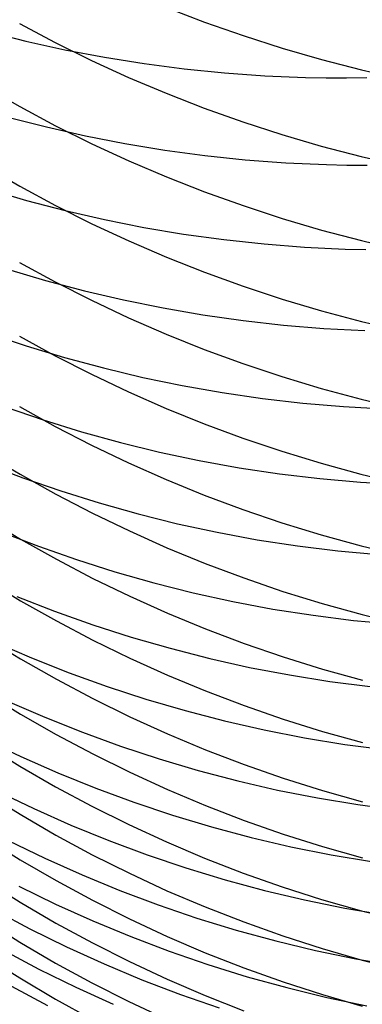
# Model space of a CAD drawing. Extents: x -383 to 1849, y -1185 to -529.
# Tile 460 of 656: x 446 to 450, y -1116 to -1104. Entities that reach past the tile are written whole.
import ezdxf

# ---------------------------------------------------------------- set-up
doc = ezdxf.new("R2010")
doc.units = 0
doc.layers.add('PREDEFINITO', color=7, linetype='CONTINUOUS')

msp = doc.modelspace()

# ---------------------------------------------------------------- linework, layer by layer
at = {"layer": 'PREDEFINITO'}
for p, q in [((447.838, -1104.176, 627.649), (448.288, -1104.349, 627.745)), ((446.102, -1104.368, 625.472), (446.524, -1104.591, 625.59)), ((448.288, -1104.349, 627.745), (448.743, -1104.51, 627.834)), ((445.721, -1104.46, 522.564), (446.178, -1104.574, 522.423)), ((448.743, -1104.51, 627.834), (449.204, -1104.658, 627.917)), ((446.178, -1104.574, 522.423), (446.639, -1104.676, 522.291)), ((446.524, -1104.591, 625.59), (446.954, -1104.803, 625.702)), ((446.639, -1104.676, 522.291), (447.104, -1104.764, 522.166)), ((449.204, -1104.658, 627.917), (449.669, -1104.793, 627.992)), ((446.954, -1104.803, 625.702), (447.391, -1105.003, 625.808)), ((447.104, -1104.764, 522.166), (447.574, -1104.839, 522.049)), ((447.574, -1104.839, 522.049), (448.047, -1104.901, 521.941)), ((449.669, -1104.793, 627.992), (450.139, -1104.914, 628.059)), ((448.047, -1104.901, 521.941), (448.523, -1104.949, 521.841)), ((448.523, -1104.949, 521.841), (449.001, -1104.983, 521.75)), ((449.001, -1104.983, 521.75), (449.481, -1105.003, 521.668)), ((450.139, -1104.914, 628.059), (450.612, -1105.023, 628.119)), ((447.391, -1105.003, 625.808), (447.834, -1105.191, 625.908)), ((449.481, -1105.003, 521.668), (449.722, -1105.008, 521.63)), ((449.722, -1105.008, 521.63), (449.963, -1105.009, 521.595)), ((449.963, -1105.009, 521.595), (450.205, -1105.006, 521.562)), ((445.693, -1105.112, 623.611), (446.107, -1105.349, 623.73)), ((447.834, -1105.191, 625.908), (448.284, -1105.366, 626)), ((446.107, -1105.349, 623.73), (446.529, -1105.574, 623.844)), ((448.284, -1105.366, 626), (448.74, -1105.529, 626.087)), ((445.963, -1105.472, 524.271), (446.42, -1105.589, 524.135)), ((448.74, -1105.529, 626.087), (449.201, -1105.679, 626.166)), ((446.42, -1105.589, 524.135), (446.882, -1105.693, 524.007)), ((446.529, -1105.574, 623.844), (446.958, -1105.788, 623.952)), ((449.201, -1105.679, 626.166), (449.666, -1105.815, 626.238)), ((446.882, -1105.693, 524.007), (447.348, -1105.784, 523.886)), ((446.958, -1105.788, 623.952), (447.395, -1105.989, 624.054)), ((447.348, -1105.784, 523.886), (447.818, -1105.862, 523.773)), ((447.818, -1105.862, 523.773), (448.291, -1105.926, 523.668)), ((449.666, -1105.815, 626.238), (450.136, -1105.939, 626.304)), ((447.395, -1105.989, 624.054), (447.838, -1106.178, 624.149)), ((448.291, -1105.926, 523.668), (448.767, -1105.976, 523.571)), ((448.767, -1105.976, 523.571), (449.246, -1106.012, 523.482)), ((449.246, -1106.012, 523.482), (449.727, -1106.033, 523.403)), ((449.727, -1106.033, 523.403), (449.968, -1106.039, 523.366)), ((449.968, -1106.039, 523.366), (450.209, -1106.041, 523.332)), ((450.136, -1105.939, 626.304), (450.61, -1106.048, 626.362)), ((445.693, -1106.051, 621.853), (446.107, -1106.29, 621.968)), ((447.838, -1106.178, 624.149), (448.288, -1106.355, 624.239)), ((445.734, -1106.326, 526.136), (446.186, -1106.458, 525.997)), ((446.107, -1106.29, 621.968), (446.529, -1106.517, 622.077)), ((448.288, -1106.355, 624.239), (448.743, -1106.519, 624.321)), ((446.186, -1106.458, 525.997), (446.643, -1106.577, 525.866)), ((446.529, -1106.517, 622.077), (446.958, -1106.733, 622.181)), ((446.643, -1106.577, 525.866), (447.104, -1106.683, 525.742)), ((448.743, -1106.519, 624.321), (449.204, -1106.67, 624.398)), ((446.958, -1106.733, 622.181), (447.395, -1106.936, 622.279)), ((447.104, -1106.683, 525.742), (447.571, -1106.776, 525.625)), ((449.204, -1106.67, 624.398), (449.669, -1106.808, 624.467)), ((447.571, -1106.776, 525.625), (448.04, -1106.855, 525.516)), ((449.669, -1106.808, 624.467), (450.139, -1106.932, 624.53)), ((447.395, -1106.936, 622.279), (447.838, -1107.127, 622.37)), ((448.04, -1106.855, 525.516), (448.514, -1106.92, 525.415)), ((448.514, -1106.92, 525.415), (448.99, -1106.972, 525.322)), ((450.139, -1106.932, 624.53), (450.612, -1107.043, 624.586)), ((448.99, -1106.972, 525.322), (449.469, -1107.009, 525.236)), ((449.469, -1107.009, 525.236), (449.95, -1107.032, 525.16)), ((449.95, -1107.032, 525.16), (450.191, -1107.038, 525.124)), ((446.102, -1107.19, 620.183), (446.524, -1107.42, 620.288)), ((447.838, -1107.127, 622.37), (448.288, -1107.306, 622.456)), ((445.959, -1107.269, 527.879), (446.411, -1107.403, 527.746)), ((448.288, -1107.306, 622.456), (448.743, -1107.471, 622.536)), ((446.411, -1107.403, 527.746), (446.869, -1107.525, 527.619)), ((446.524, -1107.42, 620.288), (446.954, -1107.638, 620.388)), ((446.869, -1107.525, 527.619), (447.331, -1107.634, 527.499)), ((448.743, -1107.471, 622.536), (449.204, -1107.624, 622.609)), ((446.954, -1107.638, 620.388), (447.39, -1107.844, 620.482)), ((447.331, -1107.634, 527.499), (447.798, -1107.729, 527.386)), ((449.204, -1107.624, 622.609), (449.669, -1107.763, 622.676)), ((447.798, -1107.729, 527.386), (448.268, -1107.81, 527.281)), ((449.669, -1107.763, 622.676), (450.139, -1107.889, 622.736)), ((447.39, -1107.844, 620.482), (447.834, -1108.037, 620.57)), ((448.268, -1107.81, 527.281), (448.742, -1107.878, 527.183)), ((448.742, -1107.878, 527.183), (449.219, -1107.931, 527.092)), ((450.139, -1107.889, 622.736), (450.612, -1108, 622.79)), ((449.219, -1107.931, 527.092), (449.698, -1107.97, 527.01)), ((449.698, -1107.97, 527.01), (450.179, -1107.994, 526.936)), ((445.733, -1108.025, 529.778), (446.181, -1108.175, 529.642)), ((446.101, -1108.061, 618.384), (446.523, -1108.293, 618.484)), ((447.834, -1108.037, 620.57), (448.284, -1108.218, 620.652)), ((446.181, -1108.175, 529.642), (446.635, -1108.313, 529.513)), ((448.284, -1108.218, 620.652), (448.74, -1108.386, 620.729)), ((446.523, -1108.293, 618.484), (446.953, -1108.513, 618.579)), ((446.635, -1108.313, 529.513), (447.094, -1108.438, 529.39)), ((447.094, -1108.438, 529.39), (447.557, -1108.549, 529.274)), ((448.74, -1108.386, 620.729), (449.2, -1108.54, 620.799)), ((446.953, -1108.513, 618.579), (447.39, -1108.721, 618.669)), ((447.557, -1108.549, 529.274), (448.025, -1108.646, 529.165)), ((449.2, -1108.54, 620.799), (449.666, -1108.681, 620.863)), ((448.025, -1108.646, 529.165), (448.496, -1108.73, 529.064)), ((449.666, -1108.681, 620.863), (450.136, -1108.808, 620.921)), ((447.39, -1108.721, 618.669), (447.834, -1108.916, 618.753)), ((448.496, -1108.73, 529.064), (448.971, -1108.799, 528.969)), ((448.971, -1108.799, 528.969), (449.449, -1108.855, 528.882)), ((450.136, -1108.808, 620.921), (450.61, -1108.921, 620.973)), ((445.932, -1108.898, 531.555), (446.38, -1109.051, 531.424)), ((446.102, -1108.895, 616.569), (446.524, -1109.13, 616.665)), ((447.834, -1108.916, 618.753), (448.283, -1109.098, 618.832)), ((449.449, -1108.855, 528.882), (449.929, -1108.895, 528.802)), ((449.929, -1108.895, 528.802), (450.41, -1108.921, 528.731)), ((446.38, -1109.051, 531.424), (446.834, -1109.192, 531.3)), ((446.524, -1109.13, 616.665), (446.954, -1109.351, 616.755)), ((448.283, -1109.098, 618.832), (448.739, -1109.267, 618.905)), ((446.834, -1109.192, 531.3), (447.293, -1109.319, 531.182)), ((448.739, -1109.267, 618.905), (449.2, -1109.423, 618.972)), ((446.954, -1109.351, 616.755), (447.391, -1109.561, 616.841)), ((447.293, -1109.319, 531.182), (447.757, -1109.432, 531.07)), ((445.695, -1109.447, 614.641), (446.109, -1109.695, 614.737)), ((447.757, -1109.432, 531.07), (448.225, -1109.532, 530.965)), ((449.2, -1109.423, 618.972), (449.665, -1109.565, 619.034)), ((445.697, -1109.567, 533.479), (446.14, -1109.736, 533.348)), ((447.391, -1109.561, 616.841), (447.834, -1109.757, 616.921)), ((448.225, -1109.532, 530.965), (448.697, -1109.617, 530.867)), ((448.697, -1109.617, 530.867), (449.172, -1109.688, 530.776)), ((449.665, -1109.565, 619.034), (450.135, -1109.693, 619.089)), ((446.109, -1109.695, 614.737), (446.532, -1109.931, 614.828)), ((446.14, -1109.736, 533.348), (446.589, -1109.892, 533.222)), ((447.834, -1109.757, 616.921), (448.284, -1109.941, 616.997)), ((449.172, -1109.688, 530.776), (449.649, -1109.745, 530.692)), ((449.649, -1109.745, 530.692), (450.13, -1109.788, 530.616)), ((450.135, -1109.693, 619.089), (450.609, -1109.807, 619.139)), ((450.13, -1109.788, 530.616), (450.612, -1109.815, 530.547)), ((446.532, -1109.931, 614.828), (446.963, -1110.154, 614.914)), ((446.589, -1109.892, 533.222), (447.044, -1110.034, 533.103)), ((448.284, -1109.941, 616.997), (448.74, -1110.112, 617.066)), ((447.044, -1110.034, 533.103), (447.504, -1110.163, 532.989)), ((448.74, -1110.112, 617.066), (449.201, -1110.269, 617.131)), ((445.701, -1110.213, 612.801), (446.115, -1110.463, 612.892)), ((446.963, -1110.154, 614.914), (447.4, -1110.365, 614.996)), ((447.504, -1110.163, 532.989), (447.968, -1110.279, 532.882)), ((447.968, -1110.279, 532.882), (448.437, -1110.381, 532.781)), ((449.201, -1110.269, 617.131), (449.666, -1110.412, 617.189)), ((445.881, -1110.375, 535.282), (446.325, -1110.546, 535.157)), ((447.4, -1110.365, 614.996), (447.844, -1110.563, 615.072)), ((448.437, -1110.381, 532.781), (448.909, -1110.468, 532.687)), ((449.666, -1110.412, 617.189), (450.136, -1110.541, 617.242)), ((446.115, -1110.463, 612.892), (446.538, -1110.7, 612.978)), ((446.325, -1110.546, 535.157), (446.774, -1110.704, 535.037)), ((447.844, -1110.563, 615.072), (448.295, -1110.749, 615.144)), ((448.909, -1110.468, 532.687), (449.385, -1110.541, 532.599)), ((449.385, -1110.541, 532.599), (449.863, -1110.6, 532.519)), ((450.136, -1110.541, 617.242), (450.61, -1110.656, 617.289)), ((449.863, -1110.6, 532.519), (450.343, -1110.644, 532.446)), ((446.538, -1110.7, 612.978), (446.968, -1110.925, 613.06)), ((446.774, -1110.704, 535.037), (447.228, -1110.848, 534.922)), ((448.295, -1110.749, 615.144), (448.751, -1110.92, 615.21)), ((446.968, -1110.925, 613.06), (447.405, -1111.137, 613.137)), ((447.228, -1110.848, 534.922), (447.688, -1110.979, 534.813)), ((448.751, -1110.92, 615.21), (449.212, -1111.079, 615.271)), ((445.701, -1110.938, 610.945), (446.115, -1111.189, 611.031)), ((447.688, -1110.979, 534.813), (448.153, -1111.096, 534.711)), ((446.072, -1111.14, 537.103), (446.517, -1111.313, 536.983)), ((447.405, -1111.137, 613.137), (447.849, -1111.336, 613.21)), ((448.153, -1111.096, 534.711), (448.621, -1111.199, 534.615)), ((449.212, -1111.079, 615.271), (449.678, -1111.223, 615.327)), ((446.115, -1111.189, 611.031), (446.538, -1111.427, 611.113)), ((448.621, -1111.199, 534.615), (449.094, -1111.288, 534.524)), ((449.678, -1111.223, 615.327), (450.148, -1111.353, 615.377)), ((446.517, -1111.313, 536.983), (446.967, -1111.473, 536.868)), ((447.849, -1111.336, 613.21), (448.299, -1111.522, 613.277)), ((449.094, -1111.288, 534.524), (449.569, -1111.362, 534.441)), ((449.569, -1111.362, 534.441), (450.048, -1111.422, 534.364)), ((450.148, -1111.353, 615.377), (450.622, -1111.469, 615.422)), ((446.538, -1111.427, 611.113), (446.968, -1111.654, 611.19)), ((446.967, -1111.473, 536.868), (447.422, -1111.619, 536.758)), ((450.048, -1111.422, 534.364), (450.528, -1111.467, 534.294)), ((445.701, -1111.625, 609.074), (446.115, -1111.878, 609.155)), ((447.422, -1111.619, 536.758), (447.883, -1111.752, 536.655)), ((448.299, -1111.522, 613.277), (448.755, -1111.695, 613.34)), ((445.805, -1111.677, 539.063), (446.243, -1111.865, 538.944)), ((446.968, -1111.654, 611.19), (447.405, -1111.867, 611.263)), ((448.755, -1111.695, 613.34), (449.216, -1111.854, 613.398)), ((447.883, -1111.752, 536.655), (448.348, -1111.872, 536.556)), ((449.216, -1111.854, 613.398), (449.682, -1111.999, 613.45)), ((446.115, -1111.878, 609.155), (446.538, -1112.118, 609.232)), ((446.243, -1111.865, 538.944), (446.688, -1112.041, 538.828)), ((447.405, -1111.867, 611.263), (447.849, -1112.068, 611.331)), ((448.348, -1111.872, 536.556), (448.818, -1111.977, 536.464)), ((446.688, -1112.041, 538.828), (447.139, -1112.204, 538.719)), ((447.849, -1112.068, 611.331), (448.299, -1112.255, 611.395)), ((448.818, -1111.977, 536.464), (449.291, -1112.067, 536.378)), ((449.291, -1112.067, 536.378), (449.767, -1112.143, 536.298)), ((449.682, -1111.999, 613.45), (450.152, -1112.13, 613.498)), ((446.538, -1112.118, 609.232), (446.968, -1112.346, 609.305)), ((447.139, -1112.204, 538.719), (447.596, -1112.353, 538.614)), ((449.767, -1112.143, 536.298), (450.245, -1112.205, 536.224)), ((445.7, -1112.276, 607.19), (446.115, -1112.53, 607.266)), ((448.299, -1112.255, 611.395), (448.755, -1112.429, 611.455)), ((445.962, -1112.376, 540.908), (446.4, -1112.567, 540.794)), ((446.968, -1112.346, 609.305), (447.405, -1112.561, 609.373)), ((447.596, -1112.353, 538.614), (448.057, -1112.488, 538.514)), ((448.755, -1112.429, 611.455), (449.216, -1112.589, 611.509)), ((446.115, -1112.53, 607.266), (446.537, -1112.772, 607.338)), ((448.057, -1112.488, 538.514), (448.523, -1112.61, 538.421)), ((446.4, -1112.567, 540.794), (446.845, -1112.744, 540.685)), ((447.405, -1112.561, 609.373), (447.849, -1112.763, 609.438)), ((448.523, -1112.61, 538.421), (448.993, -1112.717, 538.332)), ((449.216, -1112.589, 611.509), (449.681, -1112.735, 611.559)), ((446.537, -1112.772, 607.338), (446.967, -1113.001, 607.406)), ((446.845, -1112.744, 540.685), (447.295, -1112.908, 540.58)), ((447.849, -1112.763, 609.438), (448.299, -1112.951, 609.498)), ((448.993, -1112.717, 538.332), (449.467, -1112.81, 538.25)), ((449.681, -1112.735, 611.559), (450.151, -1112.867, 611.604)), ((445.685, -1112.827, 542.882), (446.118, -1113.032, 542.769)), ((445.693, -1112.889, 605.294), (446.107, -1113.145, 605.365)), ((449.467, -1112.81, 538.25), (449.943, -1112.888, 538.174)), ((449.943, -1112.888, 538.174), (450.423, -1112.951, 538.103)), ((446.967, -1113.001, 607.406), (447.404, -1113.217, 607.471)), ((447.295, -1112.908, 540.58), (447.752, -1113.059, 540.481)), ((448.299, -1112.951, 609.498), (448.755, -1113.126, 609.554)), ((446.118, -1113.032, 542.769), (446.556, -1113.225, 542.661)), ((447.752, -1113.059, 540.481), (448.213, -1113.196, 540.386)), ((448.755, -1113.126, 609.554), (449.216, -1113.287, 609.606)), ((446.107, -1113.145, 605.365), (446.529, -1113.388, 605.432)), ((446.556, -1113.225, 542.661), (447.002, -1113.405, 542.558)), ((447.404, -1113.217, 607.471), (447.848, -1113.42, 607.531)), ((448.213, -1113.196, 540.386), (448.679, -1113.319, 540.297)), ((448.679, -1113.319, 540.297), (449.148, -1113.427, 540.213)), ((449.216, -1113.287, 609.606), (449.682, -1113.434, 609.652)), ((445.695, -1113.457, 603.384), (446.109, -1113.714, 603.45)), ((445.837, -1113.438, 544.752), (446.27, -1113.646, 544.645)), ((446.529, -1113.388, 605.432), (446.958, -1113.619, 605.496)), ((447.002, -1113.405, 542.558), (447.453, -1113.571, 542.458)), ((447.848, -1113.42, 607.531), (448.298, -1113.61, 607.588)), ((449.148, -1113.427, 540.213), (449.622, -1113.521, 540.135)), ((449.682, -1113.434, 609.652), (450.152, -1113.567, 609.695)), ((447.453, -1113.571, 542.458), (447.91, -1113.724, 542.364)), ((449.622, -1113.521, 540.135), (450.099, -1113.6, 540.063)), ((450.099, -1113.6, 540.063), (450.578, -1113.663, 539.996)), ((446.109, -1113.714, 603.45), (446.532, -1113.959, 603.513)), ((446.27, -1113.646, 544.645), (446.71, -1113.842, 544.542)), ((446.958, -1113.619, 605.496), (447.395, -1113.836, 605.556)), ((448.298, -1113.61, 607.588), (448.754, -1113.786, 607.64)), ((447.395, -1113.836, 605.556), (447.838, -1114.041, 605.613)), ((447.91, -1113.724, 542.364), (448.371, -1113.862, 542.275)), ((448.754, -1113.786, 607.64), (449.215, -1113.948, 607.689)), ((446.71, -1113.842, 544.542), (447.157, -1114.024, 544.444)), ((448.371, -1113.862, 542.275), (448.838, -1113.987, 542.19)), ((449.215, -1113.948, 607.689), (449.681, -1114.096, 607.733)), ((445.696, -1113.992, 601.466), (446.111, -1114.251, 601.527)), ((445.97, -1114.024, 546.631), (446.403, -1114.234, 546.53)), ((446.532, -1113.959, 603.513), (446.962, -1114.192, 603.572)), ((447.157, -1114.024, 544.444), (447.609, -1114.192, 544.35)), ((447.838, -1114.041, 605.613), (448.288, -1114.232, 605.666)), ((448.838, -1113.987, 542.19), (449.308, -1114.097, 542.111)), ((449.308, -1114.097, 542.111), (449.782, -1114.192, 542.037)), ((449.681, -1114.096, 607.733), (450.151, -1114.23, 607.772)), ((446.111, -1114.251, 601.527), (446.534, -1114.497, 601.585)), ((446.403, -1114.234, 546.53), (446.842, -1114.431, 546.434)), ((446.962, -1114.192, 603.572), (447.4, -1114.411, 603.628)), ((447.609, -1114.192, 544.35), (448.067, -1114.347, 544.261)), ((448.288, -1114.232, 605.666), (448.743, -1114.409, 605.715)), ((449.782, -1114.192, 542.037), (450.259, -1114.272, 541.968)), ((447.4, -1114.411, 603.628), (447.844, -1114.617, 603.681)), ((448.067, -1114.347, 544.261), (448.53, -1114.488, 544.176)), ((448.743, -1114.409, 605.715), (449.204, -1114.572, 605.76)), ((445.696, -1114.492, 599.54), (446.11, -1114.752, 599.595)), ((446.534, -1114.497, 601.585), (446.964, -1114.73, 601.64)), ((446.842, -1114.431, 546.434), (447.289, -1114.615, 546.341)), ((448.53, -1114.488, 544.176), (448.997, -1114.614, 544.096)), ((446.095, -1114.562, 548.526), (446.529, -1114.775, 548.431)), ((447.289, -1114.615, 546.341), (447.741, -1114.785, 546.253)), ((447.844, -1114.617, 603.681), (448.294, -1114.809, 603.73)), ((448.997, -1114.614, 544.096), (449.468, -1114.726, 544.021)), ((449.204, -1114.572, 605.76), (449.669, -1114.72, 605.801)), ((446.11, -1114.752, 599.595), (446.533, -1115, 599.648)), ((446.964, -1114.73, 601.64), (447.402, -1114.951, 601.691)), ((449.468, -1114.726, 544.021), (449.943, -1114.823, 543.951)), ((449.669, -1114.72, 605.801), (450.139, -1114.854, 605.838)), ((445.797, -1114.84, 550.521), (446.225, -1115.067, 550.429)), ((446.529, -1114.775, 548.431), (446.97, -1114.974, 548.341)), ((447.741, -1114.785, 546.253), (448.198, -1114.941, 546.169)), ((448.294, -1114.809, 603.73), (448.75, -1114.987, 603.776)), ((449.943, -1114.823, 543.951), (450.42, -1114.905, 543.886)), ((450.139, -1114.854, 605.838), (450.613, -1114.974, 605.871)), ((445.692, -1114.964, 597.606), (446.106, -1115.224, 597.657)), ((446.533, -1115, 599.648), (446.963, -1115.234, 599.698)), ((446.97, -1114.974, 548.341), (447.417, -1115.16, 548.254)), ((447.402, -1114.951, 601.691), (447.846, -1115.158, 601.74)), ((448.198, -1114.941, 546.169), (448.661, -1115.083, 546.089)), ((448.75, -1114.987, 603.776), (449.212, -1115.152, 603.818)), ((446.225, -1115.067, 550.429), (446.659, -1115.281, 550.341)), ((448.661, -1115.083, 546.089), (449.128, -1115.21, 546.014)), ((446.106, -1115.224, 597.657), (446.528, -1115.472, 597.705)), ((447.417, -1115.16, 548.254), (447.869, -1115.332, 548.171)), ((447.846, -1115.158, 601.74), (448.296, -1115.351, 601.785)), ((449.128, -1115.21, 546.014), (449.599, -1115.323, 545.943)), ((449.212, -1115.152, 603.818), (449.678, -1115.302, 603.856)), ((445.905, -1115.315, 552.427), (446.332, -1115.543, 552.342)), ((446.659, -1115.281, 550.341), (447.101, -1115.482, 550.257)), ((446.963, -1115.234, 599.698), (447.401, -1115.455, 599.746)), ((447.869, -1115.332, 548.171), (448.327, -1115.49, 548.092)), ((449.599, -1115.323, 545.943), (450.073, -1115.421, 545.877)), ((449.678, -1115.302, 603.856), (450.148, -1115.437, 603.89)), ((445.692, -1115.388, 595.662), (446.105, -1115.649, 595.707)), ((447.401, -1115.455, 599.746), (447.845, -1115.663, 599.79)), ((448.296, -1115.351, 601.785), (448.752, -1115.53, 601.827)), ((450.073, -1115.421, 545.877), (450.551, -1115.504, 545.816)), ((450.148, -1115.437, 603.89), (450.622, -1115.557, 603.921)), ((446.332, -1115.543, 552.342), (446.766, -1115.758, 552.26)), ((446.528, -1115.472, 597.705), (446.958, -1115.707, 597.751)), ((447.101, -1115.482, 550.257), (447.548, -1115.67, 550.175)), ((448.327, -1115.49, 548.092), (448.791, -1115.634, 548.017)), ((448.752, -1115.53, 601.827), (449.214, -1115.695, 601.866)), ((446.105, -1115.649, 595.707), (446.527, -1115.898, 595.75)), ((447.548, -1115.67, 550.175), (448.002, -1115.843, 550.098)), ((447.845, -1115.663, 599.79), (448.295, -1115.857, 599.832)), ((448.791, -1115.634, 548.017), (449.258, -1115.763, 547.946)), ((449.214, -1115.695, 601.866), (449.68, -1115.846, 601.901)), ((446.006, -1115.745, 554.345), (446.434, -1115.975, 554.266)), ((446.766, -1115.758, 552.26), (447.207, -1115.96, 552.181)), ((446.958, -1115.707, 597.751), (447.395, -1115.928, 597.794)), ((449.258, -1115.763, 547.946), (449.73, -1115.878, 547.88)), ((446.527, -1115.898, 595.75), (446.957, -1116.134, 595.791)), ((447.395, -1115.928, 597.794), (447.838, -1116.136, 597.834)), ((448.002, -1115.843, 550.098), (448.461, -1116.003, 550.024)), ((448.295, -1115.857, 599.832), (448.751, -1116.037, 599.87)), ((449.68, -1115.846, 601.901), (450.15, -1115.982, 601.933)), ((449.73, -1115.878, 547.88), (450.205, -1115.977, 547.818))]:
    msp.add_line(p, q, dxfattribs=at)

doc.saveas('drawing.dxf')
